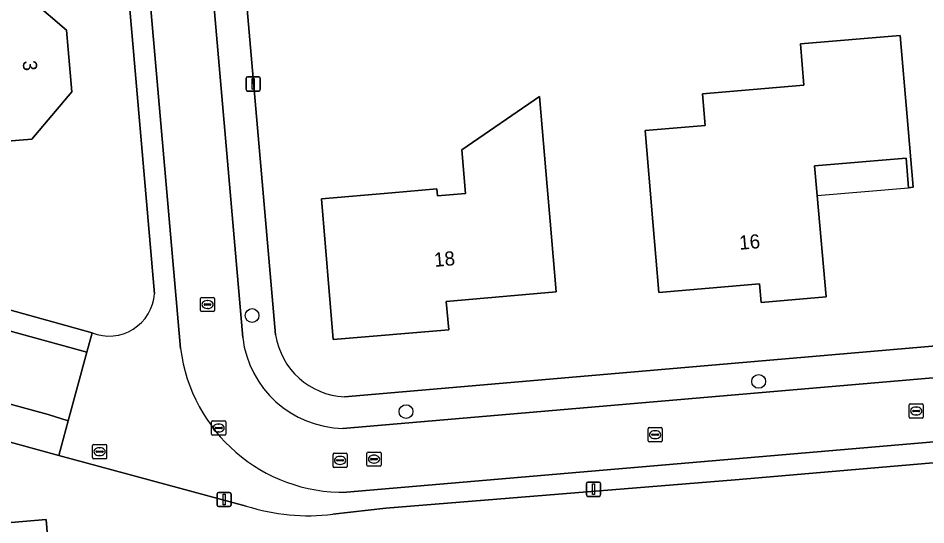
# Model space of a CAD drawing. Extents: x 163426 to 164192, y 380329 to 381641.
# Drawn here: x 164027.2 to 164091.4, y 381051.2 to 381087 of the extents above; entities that cross this region are included whole.
import ezdxf

# ---------------------------------------------------------------- set-up
doc = ezdxf.new("R2010")
doc.units = 0
for name, color, linetype in [('IMGEO_Boom', 7, 'Continuous'), ('IMGEO_Brandkraan', 7, 'Continuous'), ('IMGEO_Erf', 7, 'Continuous'), ('IMGEO_Kolk', 7, 'Continuous'), ('IMGEO_Lichtmast', 7, 'Continuous'), ('IMGEO_Pand', 7, 'Continuous'), ('IMGEO_Pand_nummerreeks', 7, 'Continuous'), ('IMGEO_Pand_overbouw', 7, 'Continuous'), ('IMGEO_Rijbaan_lokaal_open', 7, 'Continuous'), ('IMGEO_Rioolput', 7, 'Continuous'), ('IMGEO_Voetpad_open', 7, 'Continuous')]:
    doc.layers.add(name, color=color, linetype=linetype)

msp = doc.modelspace()

# ---------------------------------------------------------------- linework, layer by layer
at = {"layer": 'IMGEO_Boom'}
for centre in [(164043.744, 381065.993), (164079.598, 381061.334), (164054.639, 381059.192)]:
    msp.add_circle(centre, 0.489, dxfattribs=at)
at = {"layer": 'IMGEO_Brandkraan'}
for p, q in [((164032.451, 381055.934), (164032.451, 381056.786)), ((164032.526, 381056.86), (164033.378, 381056.86)), ((164032.71, 381056.354), (164032.71, 381056.366)), ((164033.148, 381056.317), (164032.75, 381056.317)), ((164032.753, 381056.403), (164033.151, 381056.403)), ((164032.939, 381056.64), (164032.964, 381056.64)), ((164033.194, 381056.366), (164033.194, 381056.354)), ((164033.452, 381056.786), (164033.452, 381055.934)), ((164033.378, 381055.86), (164032.526, 381055.86)), ((164032.962, 381056.08), (164032.937, 381056.08))]:
    msp.add_line(p, q, dxfattribs=at)
for points in [[(164032.451, 381055.934), (164032.451, 381056.786)], [(164032.526, 381056.86), (164033.378, 381056.86)], [(164033.452, 381056.786), (164033.452, 381055.934)], [(164033.378, 381055.86), (164032.526, 381055.86)]]:
    msp.add_lwpolyline(points, dxfattribs=at)
for centre, radius, start, end in [((164032.528, 381056.784), 0.0765, 91.55205, 178.44795), ((164032.528, 381056.784), 0.0765, 91.55205, 178.44795), ((164032.75, 381056.363), 0.0403, 85.87752, 175.75265), ((164032.747, 381056.353), 0.0366, 178.93798, 274.71019), ((164033.151, 381056.36), 0.043, 264.86636, 352.45326), ((164033.155, 381056.365), 0.0386, 1.73085, 96.63898), ((164033.376, 381056.784), 0.0765, 1.55205, 88.44795), ((164033.376, 381056.784), 0.0765, 1.55205, 88.44795), ((164032.528, 381055.936), 0.0765, 181.55205, 268.44795), ((164032.528, 381055.936), 0.0765, 181.55205, 268.44795), ((164033.376, 381055.936), 0.0765, 271.55205, 358.44795), ((164033.376, 381055.936), 0.0765, 271.55205, 358.44795)]:
    msp.add_arc(centre, radius, start, end, dxfattribs=at)
for centre, major_axis, ratio, start_param, end_param in [((164032.938, 381056.36), (-0.387, 0.002), 0.722429, 4.712389, 7.853982), ((164032.963, 381056.36), (-0.39, 0.002), 0.717154, 1.570796, 4.712389)]:
    msp.add_ellipse(centre, major_axis=major_axis, ratio=ratio, start_param=start_param, end_param=end_param, dxfattribs=at)
at = {"layer": 'IMGEO_Erf'}
for points in [[(164037.905, 381151.233), (164042.738, 381095.311), (164045.412, 381064.621)], [(164036.83, 381067.54), (164029.665, 381150.318)], [(163999.536, 381074.297), (164000, 381074.172), (164006.126, 381072.516), (164006.021, 381072.108), (164032.423, 381064.776)], [(164050.279, 381060.237), (164129.935, 381067.097)], [(164043.334, 381052.508), (164030.06, 381056.092), (164000, 381064.325), (163998.958, 381064.61)], [(164127.903, 381058.65), (164077.934, 381054.369), (164053.22, 381052.357), (164049.464, 381051.933)]]:
    msp.add_lwpolyline(points, dxfattribs=at)
for points in [[(164026.032, 381095.799), (164028.413, 381093.79), (164028.676, 381090.719), (164028.013, 381089.931), (164028.186, 381088.27), (164030.609, 381086.198), (164030.975, 381081.841), (164028.167, 381078.484), (164023.8, 381078.126), (164019.504, 381081.734), (164019.312, 381084.422), (164021.285, 381086.767), (164022.893, 381088.678), (164021.235, 381090.089), (164020.964, 381093.173), (164022.955, 381095.537)], [(164089.611, 381085.824), (164090.102, 381080.067), (164090.526, 381075.085), (164090.195, 381075.041), (164090.045, 381077.144), (164083.551, 381076.596), (164083.735, 381074.499), (164084.364, 381067.326), (164079.765, 381066.927), (164079.654, 381068.237), (164072.528, 381067.634), (164072.114, 381072.617), (164071.575, 381079.097), (164075.808, 381079.449), (164075.621, 381081.7), (164082.79, 381082.296), (164082.546, 381085.226)], [(164053.633, 381074.691), (164056.816, 381074.966), (164056.86, 381074.458), (164058.853, 381074.63), (164058.585, 381077.725), (164064.077, 381081.491), (164064.626, 381075.13), (164064.839, 381072.664), (164065.27, 381067.682), (164057.479, 381066.977), (164057.66, 381064.979), (164049.492, 381064.298), (164048.651, 381074.26)], [(164021.799, 381041.375), (164021.544, 381044.41), (164017.775, 381044.125), (164013.628, 381043.811), (164013.269, 381048.094), (164012.073, 381047.993), (164011.614, 381053.471), (164017.291, 381053.948), (164017.39, 381052.763), (164024.83, 381053.387), (164025.011, 381051.208), (164029.159, 381051.553), (164029.579, 381046.571), (164029.957, 381042.08)]]:
    msp.add_lwpolyline(points, close=True, dxfattribs=at)
for centre, radius, start, end in [((164033.628, 381067.751), 3.209, 247.95534, 356.23522), ((164050.543, 381065.423), 5.193, 188.88945, 267.08801), ((164047.701, 381066.097), 14.273, 252.18588, 277.09668)]:
    msp.add_arc(centre, radius, start, end, dxfattribs=at)
at = {"layer": 'IMGEO_Kolk'}
for p, q in [((164040.09, 381066.349), (164040.09, 381067.201)), ((164040.165, 381067.275), (164041.017, 381067.275)), ((164041.091, 381067.201), (164041.091, 381066.349)), ((164040.349, 381066.769), (164040.349, 381066.781)), ((164040.787, 381066.732), (164040.389, 381066.732)), ((164040.392, 381066.818), (164040.79, 381066.818)), ((164040.578, 381067.055), (164040.603, 381067.055)), ((164040.833, 381066.781), (164040.833, 381066.769)), ((164041.017, 381066.275), (164040.165, 381066.275)), ((164040.601, 381066.495), (164040.576, 381066.495)), ((164071.767, 381057.132), (164071.767, 381057.984)), ((164071.842, 381058.058), (164072.694, 381058.058)), ((164072.026, 381057.552), (164072.026, 381057.564)), ((164072.069, 381057.601), (164072.467, 381057.601)), ((164072.255, 381057.838), (164072.28, 381057.838)), ((164072.51, 381057.564), (164072.51, 381057.552)), ((164072.768, 381057.984), (164072.768, 381057.132)), ((164072.694, 381057.058), (164071.842, 381057.058)), ((164072.464, 381057.515), (164072.066, 381057.515)), ((164072.278, 381057.278), (164072.253, 381057.278)), ((164051.949, 381056.33), (164052.801, 381056.33)), ((164051.874, 381055.404), (164051.874, 381056.256)), ((164052.133, 381055.824), (164052.133, 381055.836)), ((164052.571, 381055.787), (164052.173, 381055.787)), ((164052.176, 381055.873), (164052.574, 381055.873)), ((164052.362, 381056.11), (164052.387, 381056.11)), ((164052.617, 381055.836), (164052.617, 381055.824)), ((164052.875, 381056.256), (164052.875, 381055.404)), ((164052.801, 381055.33), (164051.949, 381055.33)), ((164052.385, 381055.55), (164052.36, 381055.55))]:
    msp.add_line(p, q, dxfattribs=at)
for points in [[(164040.09, 381066.349), (164040.09, 381067.201)], [(164040.165, 381067.275), (164041.017, 381067.275)], [(164041.091, 381067.201), (164041.091, 381066.349)], [(164041.017, 381066.275), (164040.165, 381066.275)], [(164071.767, 381057.132), (164071.767, 381057.984)], [(164071.842, 381058.058), (164072.694, 381058.058)], [(164072.768, 381057.984), (164072.768, 381057.132)], [(164072.694, 381057.058), (164071.842, 381057.058)], [(164051.949, 381056.33), (164052.801, 381056.33)], [(164051.874, 381055.404), (164051.874, 381056.256)], [(164052.875, 381056.256), (164052.875, 381055.404)], [(164052.801, 381055.33), (164051.949, 381055.33)]]:
    msp.add_lwpolyline(points, dxfattribs=at)
for centre, radius, start, end in [((164040.167, 381067.199), 0.0765, 91.55205, 178.44795), ((164040.167, 381067.199), 0.0765, 91.55205, 178.44795), ((164041.015, 381067.199), 0.0765, 1.55205, 88.44795), ((164041.015, 381067.199), 0.0765, 1.55205, 88.44795), ((164040.389, 381066.778), 0.0403, 85.87752, 175.75265), ((164040.386, 381066.768), 0.0366, 178.93798, 274.71019), ((164040.79, 381066.775), 0.043, 264.86636, 352.45326), ((164040.794, 381066.78), 0.0386, 1.73085, 96.63898), ((164040.167, 381066.351), 0.0765, 181.55205, 268.44795), ((164040.167, 381066.351), 0.0765, 181.55205, 268.44795), ((164041.015, 381066.351), 0.0765, 271.55205, 358.44795), ((164041.015, 381066.351), 0.0765, 271.55205, 358.44795), ((164071.844, 381057.982), 0.0765, 91.55205, 178.44795), ((164071.844, 381057.982), 0.0765, 91.55205, 178.44795), ((164072.066, 381057.561), 0.0403, 85.87752, 175.75265), ((164072.471, 381057.563), 0.0386, 1.73085, 96.63898), ((164072.692, 381057.982), 0.0765, 1.55205, 88.44795), ((164072.692, 381057.982), 0.0765, 1.55205, 88.44795), ((164071.844, 381057.134), 0.0765, 181.55205, 268.44795), ((164071.844, 381057.134), 0.0765, 181.55205, 268.44795), ((164072.063, 381057.551), 0.0366, 178.93798, 274.71019), ((164072.467, 381057.558), 0.043, 264.86636, 352.45326), ((164072.692, 381057.134), 0.0765, 271.55205, 358.44795), ((164072.692, 381057.134), 0.0765, 271.55205, 358.44795), ((164051.951, 381056.254), 0.0765, 91.55205, 178.44795), ((164051.951, 381056.254), 0.0765, 91.55205, 178.44795), ((164052.799, 381056.254), 0.0765, 1.55205, 88.44795), ((164052.799, 381056.254), 0.0765, 1.55205, 88.44795), ((164052.173, 381055.833), 0.0403, 85.87752, 175.75265), ((164052.17, 381055.823), 0.0366, 178.93798, 274.71019), ((164052.574, 381055.83), 0.043, 264.86636, 352.45326), ((164052.578, 381055.835), 0.0386, 1.73085, 96.63898), ((164051.951, 381055.406), 0.0765, 181.55205, 268.44795), ((164051.951, 381055.406), 0.0765, 181.55205, 268.44795), ((164052.799, 381055.406), 0.0765, 271.55205, 358.44795), ((164052.799, 381055.406), 0.0765, 271.55205, 358.44795)]:
    msp.add_arc(centre, radius, start, end, dxfattribs=at)
for centre, major_axis, ratio, start_param, end_param in [((164040.577, 381066.775), (-0.387, 0.002), 0.722429, 4.712389, 7.853982), ((164040.602, 381066.775), (-0.39, 0.002), 0.717154, 1.570796, 4.712389), ((164072.254, 381057.558), (-0.387, 0.002), 0.722429, 4.712389, 7.853982), ((164072.279, 381057.558), (-0.39, 0.002), 0.717154, 1.570796, 4.712389), ((164052.361, 381055.83), (-0.387, 0.002), 0.722429, 4.712389, 7.853982), ((164052.386, 381055.83), (-0.39, 0.002), 0.717154, 1.570796, 4.712389)]:
    msp.add_ellipse(centre, major_axis=major_axis, ratio=ratio, start_param=start_param, end_param=end_param, dxfattribs=at)
at = {"layer": 'IMGEO_Lichtmast'}
for p, q in [((164043.324, 381081.99), (164043.324, 381082.79)), ((164043.324, 381082.79), (164043.324, 381081.99)), ((164043.424, 381082.89), (164044.214, 381082.89)), ((164044.214, 381082.89), (164043.424, 381082.89)), ((164044.314, 381082.79), (164044.314, 381081.99)), ((164044.314, 381081.99), (164044.314, 381082.79)), ((164044.214, 381081.89), (164043.424, 381081.89)), ((164043.424, 381081.89), (164044.214, 381081.89)), ((164067.409, 381053.294), (164067.409, 381054.094)), ((164067.409, 381054.094), (164067.409, 381053.294)), ((164067.509, 381054.194), (164068.299, 381054.194)), ((164068.299, 381054.194), (164067.509, 381054.194)), ((164068.399, 381054.094), (164068.399, 381053.294)), ((164068.399, 381053.294), (164068.399, 381054.094)), ((164041.266, 381052.572), (164041.266, 381053.372)), ((164041.266, 381053.372), (164041.266, 381052.572)), ((164041.366, 381053.472), (164042.156, 381053.472)), ((164042.156, 381053.472), (164041.366, 381053.472)), ((164042.256, 381053.372), (164042.256, 381052.572)), ((164042.256, 381052.572), (164042.256, 381053.372)), ((164068.299, 381053.194), (164067.509, 381053.194)), ((164067.509, 381053.194), (164068.299, 381053.194)), ((164042.156, 381052.472), (164041.366, 381052.472)), ((164041.366, 381052.472), (164042.156, 381052.472))]:
    msp.add_line(p, q, dxfattribs=at)
for points in [[(164043.744, 381082.765), (164043.894, 381082.765), (164043.894, 381082.015), (164043.744, 381082.015), (164043.744, 381082.765)], [(164067.829, 381054.069), (164067.979, 381054.069), (164067.979, 381053.319), (164067.829, 381053.319), (164067.829, 381054.069)], [(164041.686, 381053.347), (164041.836, 381053.347), (164041.836, 381052.597), (164041.686, 381052.597), (164041.686, 381053.347)]]:
    msp.add_lwpolyline(points, dxfattribs=at)
for centre, start, end in [((164043.424, 381082.79), 90, 180), ((164043.424, 381082.79), 90, 180), ((164044.214, 381082.79), 0, 90), ((164044.214, 381082.79), 360, 90), ((164043.424, 381081.99), 180, 270), ((164043.424, 381081.99), 180, 270), ((164044.214, 381081.99), 270, 0), ((164044.214, 381081.99), 270, 0), ((164067.509, 381054.094), 90, 180), ((164067.509, 381054.094), 90, 180), ((164068.299, 381054.094), 0, 90), ((164068.299, 381054.094), 360, 90), ((164041.366, 381053.372), 90, 180), ((164041.366, 381053.372), 90, 180), ((164042.156, 381053.372), 0, 90), ((164042.156, 381053.372), 360, 90), ((164067.509, 381053.294), 180, 270), ((164067.509, 381053.294), 180, 270), ((164068.299, 381053.294), 270, 0), ((164068.299, 381053.294), 270, 0), ((164041.366, 381052.572), 180, 270), ((164041.366, 381052.572), 180, 270), ((164042.156, 381052.572), 270, 0), ((164042.156, 381052.572), 270, 0)]:
    msp.add_arc(centre, 0.1, start, end, dxfattribs=at)
at = {"layer": 'IMGEO_Pand'}
for points in [[(164028.186, 381088.27), (164028.013, 381089.931), (164028.676, 381090.719), (164028.413, 381093.79), (164026.032, 381095.799), (164022.955, 381095.537), (164020.964, 381093.173), (164021.235, 381090.089), (164022.893, 381088.678), (164021.285, 381086.767), (164019.312, 381084.422), (164019.504, 381081.734), (164023.8, 381078.126), (164028.167, 381078.484), (164030.975, 381081.841), (164030.609, 381086.198)], [(164083.551, 381076.596), (164090.045, 381077.144), (164090.195, 381075.041), (164090.526, 381075.085), (164090.102, 381080.067), (164089.611, 381085.824), (164082.546, 381085.226), (164082.79, 381082.296), (164075.621, 381081.7), (164075.808, 381079.449), (164071.575, 381079.097), (164072.114, 381072.617), (164072.528, 381067.634), (164079.654, 381068.237), (164079.765, 381066.927), (164084.364, 381067.326), (164083.735, 381074.499)], [(164058.853, 381074.63), (164056.86, 381074.458), (164056.816, 381074.966), (164053.633, 381074.691), (164048.651, 381074.26), (164049.492, 381064.298), (164057.66, 381064.979), (164057.479, 381066.977), (164065.27, 381067.682), (164064.839, 381072.664), (164064.626, 381075.13), (164064.077, 381081.491), (164058.585, 381077.725)], [(164029.159, 381051.553), (164025.011, 381051.208), (164024.83, 381053.387), (164017.39, 381052.763), (164017.291, 381053.948), (164011.614, 381053.471), (164012.073, 381047.993), (164013.269, 381048.094), (164013.628, 381043.811), (164017.775, 381044.125), (164021.544, 381044.41), (164021.799, 381041.375), (164029.957, 381042.08), (164029.579, 381046.571)]]:
    msp.add_lwpolyline(points, close=True, dxfattribs=at)
at = {"layer": 'IMGEO_Pand_overbouw'}
msp.add_lwpolyline([(164090.045, 381077.144), (164083.551, 381076.596), (164083.735, 381074.499), (164090.195, 381075.041)], close=True, dxfattribs=at)
at = {"layer": 'IMGEO_Rijbaan_lokaal_open'}
for points in [[(164043.083, 381064.431), (164040.416, 381095.118), (164035.572, 381151.02)], [(164031.138, 381150.457), (164036.27, 381091.227), (164038.683, 381063.659)], [(163999.345, 381067.171), (164000, 381066.992), (164024.363, 381060.339), (164029.304, 381058.985), (164030.721, 381058.549), (164032.051, 381063.407), (164004.909, 381070.847), (163999.994, 381072.077), (163998.122, 381072.545), (163993.826, 381073.238)], [(164130.134, 381064.866), (164050.175, 381058.005)], [(164050.427, 381053.487), (164131.078, 381060.415)]]:
    msp.add_lwpolyline(points, dxfattribs=at)
for centre, radius, start, end in [((164050.339, 381065.312), 7.309, 186.92611, 268.71499), ((164050.206, 381065.097), 11.613, 187.11571, 271.08971)]:
    msp.add_arc(centre, radius, start, end, dxfattribs=at)
at = {"layer": 'IMGEO_Rioolput'}
for p, q in [((164090.247, 381058.811), (164090.247, 381059.663)), ((164090.322, 381059.737), (164091.174, 381059.737)), ((164090.735, 381059.517), (164090.76, 381059.517)), ((164091.248, 381059.663), (164091.248, 381058.811)), ((164090.506, 381059.231), (164090.506, 381059.243)), ((164090.944, 381059.194), (164090.546, 381059.194)), ((164090.549, 381059.28), (164090.947, 381059.28)), ((164090.758, 381058.957), (164090.733, 381058.957)), ((164090.99, 381059.243), (164090.99, 381059.231)), ((164040.876, 381057.608), (164040.876, 381058.46)), ((164040.951, 381058.534), (164041.803, 381058.534)), ((164041.364, 381058.314), (164041.389, 381058.314)), ((164041.877, 381058.46), (164041.877, 381057.608)), ((164091.174, 381058.737), (164090.322, 381058.737)), ((164041.135, 381058.028), (164041.135, 381058.04)), ((164041.573, 381057.991), (164041.175, 381057.991)), ((164041.178, 381058.077), (164041.576, 381058.077)), ((164041.387, 381057.754), (164041.362, 381057.754)), ((164041.619, 381058.04), (164041.619, 381058.028)), ((164041.803, 381057.534), (164040.951, 381057.534)), ((164049.471, 381055.314), (164049.471, 381056.166)), ((164049.546, 381056.24), (164050.398, 381056.24)), ((164049.73, 381055.734), (164049.73, 381055.746)), ((164050.168, 381055.697), (164049.77, 381055.697)), ((164049.773, 381055.783), (164050.171, 381055.783)), ((164049.959, 381056.02), (164049.984, 381056.02)), ((164050.214, 381055.746), (164050.214, 381055.734)), ((164050.472, 381056.166), (164050.472, 381055.314)), ((164050.398, 381055.24), (164049.546, 381055.24)), ((164049.982, 381055.46), (164049.957, 381055.46))]:
    msp.add_line(p, q, dxfattribs=at)
for points in [[(164090.247, 381058.811), (164090.247, 381059.663)], [(164090.322, 381059.737), (164091.174, 381059.737)], [(164091.248, 381059.663), (164091.248, 381058.811)], [(164040.876, 381057.608), (164040.876, 381058.46)], [(164040.951, 381058.534), (164041.803, 381058.534)], [(164041.877, 381058.46), (164041.877, 381057.608)], [(164091.174, 381058.737), (164090.322, 381058.737)], [(164041.803, 381057.534), (164040.951, 381057.534)], [(164049.471, 381055.314), (164049.471, 381056.166)], [(164049.546, 381056.24), (164050.398, 381056.24)], [(164050.472, 381056.166), (164050.472, 381055.314)], [(164050.398, 381055.24), (164049.546, 381055.24)]]:
    msp.add_lwpolyline(points, dxfattribs=at)
for centre, radius, start, end in [((164090.324, 381059.661), 0.0765, 91.55205, 178.44795), ((164090.324, 381059.661), 0.0765, 91.55205, 178.44795), ((164091.172, 381059.661), 0.0765, 1.55205, 88.44795), ((164091.172, 381059.661), 0.0765, 1.55205, 88.44795), ((164090.546, 381059.24), 0.0403, 85.87752, 175.75265), ((164090.543, 381059.23), 0.0366, 178.93798, 274.71019), ((164090.947, 381059.237), 0.043, 264.86636, 352.45326), ((164090.951, 381059.242), 0.0386, 1.73085, 96.63898), ((164040.953, 381058.458), 0.0765, 91.55205, 178.44795), ((164040.953, 381058.458), 0.0765, 91.55205, 178.44795), ((164041.801, 381058.458), 0.0765, 1.55205, 88.44795), ((164041.801, 381058.458), 0.0765, 1.55205, 88.44795), ((164090.324, 381058.813), 0.0765, 181.55205, 268.44795), ((164090.324, 381058.813), 0.0765, 181.55205, 268.44795), ((164091.172, 381058.813), 0.0765, 271.55205, 358.44795), ((164091.172, 381058.813), 0.0765, 271.55205, 358.44795), ((164040.953, 381057.61), 0.0765, 181.55205, 268.44795), ((164040.953, 381057.61), 0.0765, 181.55205, 268.44795), ((164041.175, 381058.037), 0.0403, 85.87752, 175.75265), ((164041.172, 381058.027), 0.0366, 178.93798, 274.71019), ((164041.576, 381058.034), 0.043, 264.86636, 352.45326), ((164041.58, 381058.039), 0.0386, 1.73085, 96.63898), ((164041.801, 381057.61), 0.0765, 271.55205, 358.44795), ((164041.801, 381057.61), 0.0765, 271.55205, 358.44795), ((164049.548, 381056.164), 0.0765, 91.55205, 178.44795), ((164049.548, 381056.164), 0.0765, 91.55205, 178.44795), ((164049.77, 381055.743), 0.0403, 85.87752, 175.75265), ((164049.767, 381055.733), 0.0366, 178.93798, 274.71019), ((164050.171, 381055.74), 0.043, 264.86636, 352.45326), ((164050.175, 381055.745), 0.0386, 1.73085, 96.63898), ((164050.396, 381056.164), 0.0765, 1.55205, 88.44795), ((164050.396, 381056.164), 0.0765, 1.55205, 88.44795), ((164049.548, 381055.316), 0.0765, 181.55205, 268.44795), ((164049.548, 381055.316), 0.0765, 181.55205, 268.44795), ((164050.396, 381055.316), 0.0765, 271.55205, 358.44795), ((164050.396, 381055.316), 0.0765, 271.55205, 358.44795)]:
    msp.add_arc(centre, radius, start, end, dxfattribs=at)
for centre, major_axis, ratio, start_param, end_param in [((164090.734, 381059.237), (-0.387, 0.002), 0.722429, 4.712389, 7.853982), ((164090.759, 381059.237), (-0.39, 0.002), 0.717154, 1.570796, 4.712389), ((164041.363, 381058.034), (-0.387, 0.002), 0.722429, 4.712389, 7.853982), ((164041.388, 381058.034), (-0.39, 0.002), 0.717154, 1.570796, 4.712389), ((164049.958, 381055.74), (-0.387, 0.002), 0.722429, 4.712389, 7.853982), ((164049.983, 381055.74), (-0.39, 0.002), 0.717154, 1.570796, 4.712389)]:
    msp.add_ellipse(centre, major_axis=major_axis, ratio=ratio, start_param=start_param, end_param=end_param, dxfattribs=at)
at = {"layer": 'IMGEO_Voetpad_open'}
for points in [[(164035.572, 381151.02), (164040.416, 381095.118), (164043.083, 381064.431)], [(164045.412, 381064.621), (164042.738, 381095.311), (164037.905, 381151.233)], [(164029.665, 381150.318), (164036.83, 381067.54)], [(164038.683, 381063.659), (164036.27, 381091.227), (164031.138, 381150.457)], [(163993.826, 381073.238), (163998.122, 381072.545), (163999.994, 381072.077), (164004.909, 381070.847), (164032.051, 381063.407), (164032.423, 381064.776), (164006.021, 381072.108), (164006.126, 381072.516), (164000, 381074.172), (163999.536, 381074.297)], [(163998.958, 381064.61), (164000, 381064.325), (164030.06, 381056.092), (164030.721, 381058.549), (164029.304, 381058.985), (164024.363, 381060.339), (164000, 381066.992)], [(164129.935, 381067.097), (164050.279, 381060.237)], [(164032.423, 381064.776), (164032.051, 381063.407), (164030.721, 381058.549), (164030.06, 381056.092), (164043.334, 381052.508)], [(164050.175, 381058.005), (164130.134, 381064.866)], [(164131.078, 381060.415), (164050.427, 381053.487)], [(164049.464, 381051.933), (164053.22, 381052.357), (164077.934, 381054.369), (164127.903, 381058.65), (164130.402, 381058.864)]]:
    msp.add_lwpolyline(points, dxfattribs=at)
for centre, radius, start, end in [((164033.628, 381067.751), 3.209, 247.95534, 356.23522), ((164050.339, 381065.312), 7.309, 186.92611, 268.71499), ((164050.543, 381065.423), 5.193, 188.88945, 267.08801), ((164050.206, 381065.097), 11.613, 187.11571, 271.08971), ((164047.701, 381066.097), 14.273, 252.18588, 277.09668)]:
    msp.add_arc(centre, radius, start, end, dxfattribs=at)

# ---------------------------------------------------------------- texts
at = {"layer": 'IMGEO_Pand_nummerreeks'}
for s, rotation, p in [('3', 274.80118, (164027.5, 381084.019)), ('16', 4.83576, (164078.253, 381070.648)), ('18', 5.17056, (164056.663, 381069.434))]:
    msp.add_text(s, height=1, rotation=rotation, dxfattribs=at).set_placement(p)

doc.saveas('drawing.dxf')
